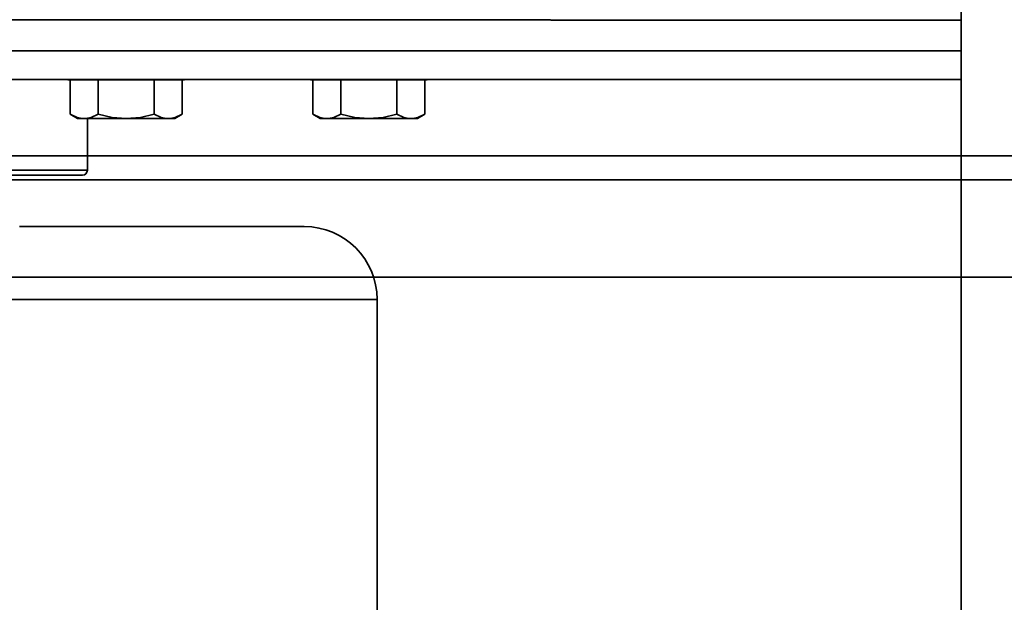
# Model space of a CAD drawing. Header units: millimetres. Extents: x -1465 to 393277, y -3788 to 454312.
# Tile 347 of 656: x 358101 to 358203, y 11684 to 11744. Entities that reach past the tile are written whole.
import ezdxf

# ---------------------------------------------------------------- set-up
doc = ezdxf.new("R2010")
doc.units = ezdxf.units.MM
doc.header["$XCLIPFRAME"] = 2
for name, color, linetype in [('AHU03-3-42843OBJ', 8, 'Continuous'), ('AHU03-3-44720OBJ', 8, 'Continuous'), ('AHU03-3-68109OBJ', 8, 'Continuous'), ('AHU03-3-68635OBJ', 8, 'Continuous'), ('EC-MTR_250-0_7OBJ', 8, 'Continuous'), ('HEX_HEAD_SCR_M6X25OBJ', 8, 'Continuous'), ('PLAIN_WSH_6OBJ', 8, 'Continuous')]:
    doc.layers.add(name, color=color, linetype=linetype)
picture_1 = doc.add_image_def('image1.bmp', size_in_pixel=(951, 911))

msp = doc.modelspace()

# ---------------------------------------------------------------- linework, layer by layer
at = {"color": 8, "linetype": 'Continuous', "lineweight": 35, "ltscale": 100}
for p, q in [((357654.61, 11727.63), (359471.61, 11727.63)), ((359036.92, 11717.63), (357654.61, 11717.63))]:
    msp.add_line(p, q, dxfattribs=at)
at = {"layer": 'AHU03-3-42843OBJ', "color": 8, "linetype": 'Continuous', "lineweight": 35, "ltscale": 100}
for p, q in [((358043, 11744.09), (358155.83, 11744.13)), ((358155.86, 11744.09), (358198.13, 11744.09)), ((358198.13, 11740.91), (357976.13, 11740.91)), ((358198.13, 11737.96), (357976.13, 11737.96))]:
    msp.add_line(p, q, dxfattribs=at)
at = {"layer": 'AHU03-3-44720OBJ', "color": 8, "linetype": 'Continuous', "lineweight": 35, "ltscale": 100}
for p, q in [((358108.13, 11728.63), (358108.13, 11733.94)), ((358108.13, 11728.63), (358066.13, 11728.63)), ((358107.63, 11728.13), (358066.63, 11728.13))]:
    msp.add_line(p, q, dxfattribs=at)
msp.add_arc((358107.63, 11728.63), 0.5, 270, 0, dxfattribs=at)
at = {"layer": 'AHU03-3-68109OBJ', "color": 8, "linetype": 'Continuous', "lineweight": 35, "ltscale": 100}
for p, q in [((358250.13, 11730.13), (357924.13, 11730.13)), ((357923.63, 11727.63), (358250.63, 11727.63))]:
    msp.add_line(p, q, dxfattribs=at)
at = {"layer": 'AHU03-3-68635OBJ', "color": 8, "linetype": 'Continuous', "lineweight": 35, "ltscale": 100}
msp.add_line((358198.13, 11852.8), (358198.13, 11639.83), dxfattribs=at)
at = {"layer": 'EC-MTR_250-0_7OBJ', "color": 8, "linetype": 'Continuous', "lineweight": 35, "ltscale": 100}
for p, q in [((358101.13, 11722.83), (358130.48, 11722.83)), ((358036.28, 11715.33), (358137.98, 11715.33)), ((358137.98, 11656.83), (358137.98, 11715.33))]:
    msp.add_line(p, q, dxfattribs=at)
msp.add_arc((358130.48, 11715.33), 7.5, 0, 90, dxfattribs=at)
at = {"layer": 'HEX_HEAD_SCR_M6X25OBJ', "color": 8, "linetype": 'Continuous', "lineweight": 35, "ltscale": 100}
for p, q in [((358106.36, 11737.94), (358106.36, 11734.39)), ((358109.24, 11737.94), (358109.24, 11734.39)), ((358115.02, 11737.94), (358115.02, 11734.39)), ((358117.9, 11737.94), (358117.9, 11734.39)), ((358131.36, 11737.94), (358131.36, 11734.39)), ((358134.24, 11737.94), (358134.24, 11734.39)), ((358140.02, 11737.94), (358140.02, 11734.39)), ((358142.9, 11737.94), (358142.9, 11734.39)), ((358106.36, 11734.39), (358107.13, 11733.94)), ((358117.9, 11734.39), (358117.13, 11733.94)), ((358131.36, 11734.39), (358132.13, 11733.94)), ((358142.9, 11734.39), (358142.13, 11733.94)), ((358117.13, 11733.94), (358107.13, 11733.94)), ((358142.13, 11733.94), (358132.13, 11733.94))]:
    msp.add_line(p, q, dxfattribs=at)
at = {"layer": 'HEX_HEAD_SCR_M6X25OBJ', "color": 8, "linetype": 'Continuous', "lineweight": 35, "ltscale": 100, "flags": 128}
for points in [[(358107.8, 11733.94), (358107.43, 11733.98), (358107.07, 11734.06), (358106.36, 11734.39)], [(358109.24, 11734.39), (358108.53, 11734.06), (358108.16, 11733.98), (358107.8, 11733.94)], [(358112.13, 11733.94), (358110.67, 11734.06), (358109.24, 11734.39)], [(358115.02, 11734.39), (358113.59, 11734.06), (358112.13, 11733.94)], [(358116.46, 11733.94), (358116.09, 11733.98), (358115.73, 11734.06), (358115.02, 11734.39)], [(358117.9, 11734.39), (358117.19, 11734.06), (358116.82, 11733.98), (358116.46, 11733.94)], [(358132.8, 11733.94), (358132.43, 11733.98), (358132.07, 11734.06), (358131.36, 11734.39)], [(358134.24, 11734.39), (358133.53, 11734.06), (358133.16, 11733.98), (358132.8, 11733.94)], [(358137.13, 11733.94), (358135.67, 11734.06), (358134.24, 11734.39)], [(358140.02, 11734.39), (358138.59, 11734.06), (358137.13, 11733.94)], [(358141.46, 11733.94), (358141.09, 11733.98), (358140.73, 11734.06), (358140.02, 11734.39)], [(358142.9, 11734.39), (358142.19, 11734.06), (358141.82, 11733.98), (358141.46, 11733.94)]]:
    msp.add_lwpolyline(points, dxfattribs=at)
at = {"layer": 'PLAIN_WSH_6OBJ', "color": 8, "linetype": 'Continuous', "lineweight": 35, "ltscale": 100}
for p, q in [((358106.13, 11737.94), (358106.13, 11737.96)), ((358106.13, 11737.94), (358118.13, 11737.94)), ((358118.13, 11737.94), (358118.13, 11737.96)), ((358131.13, 11737.94), (358131.13, 11737.96)), ((358131.13, 11737.94), (358143.13, 11737.94)), ((358143.13, 11737.94), (358143.13, 11737.96))]:
    msp.add_line(p, q, dxfattribs=at)

# ---------------------------------------------------------------- pictures from other files: only their frames are drawn
at = {"color": 8, "lineweight": 13}
image = msp.add_image(picture_1, insert=(357606.99, 12545.82), size_in_units=(1986.02, 1904.63), rotation=-90, dxfattribs=at)
image.set_boundary_path([(-0.5, -0.5), (950.5, 910.5)])

doc.saveas('drawing.dxf')
